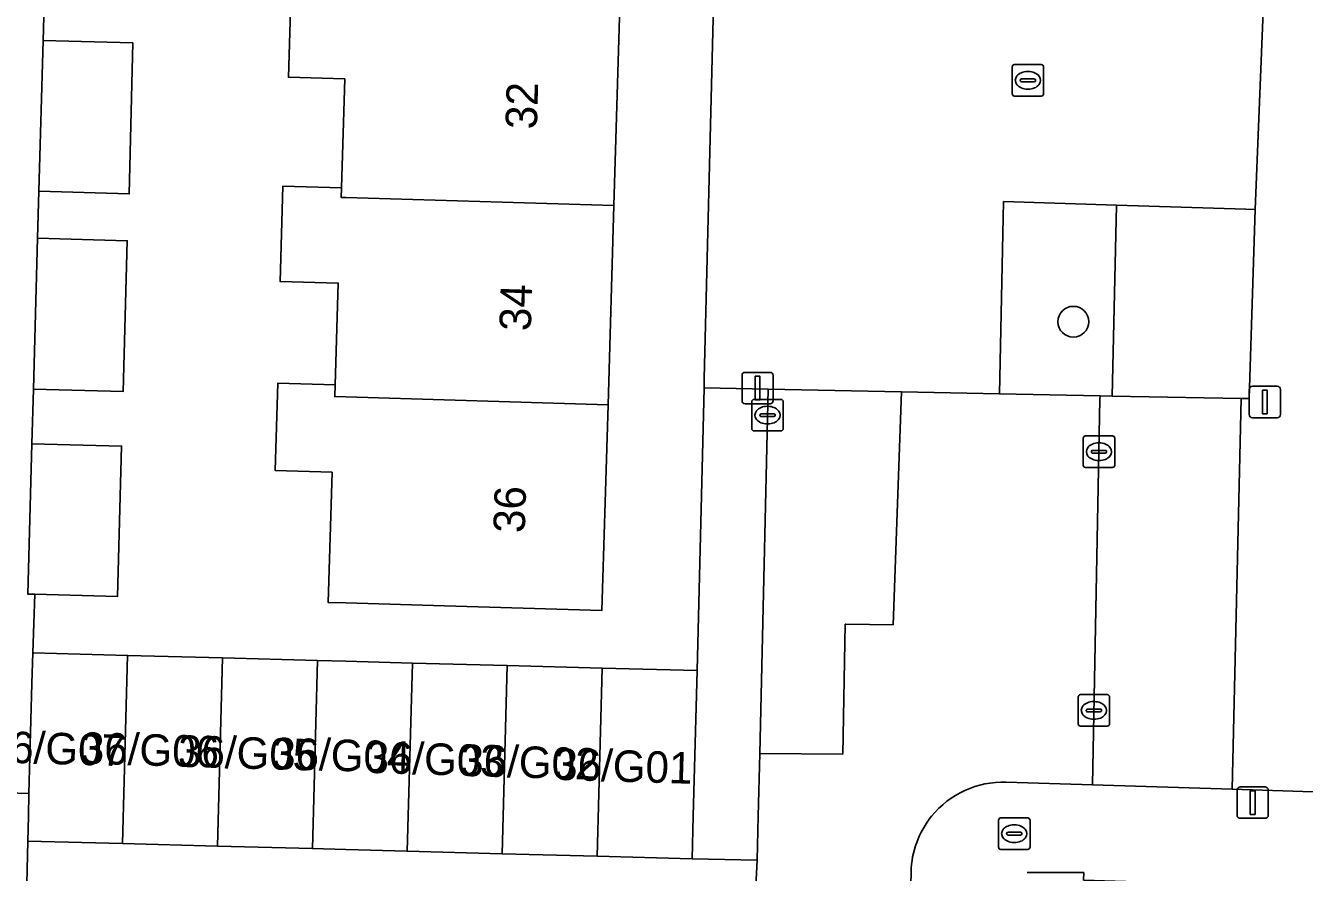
# Model space of a CAD drawing. Extents: x 162082 to 163401, y 388089 to 388636.
# Drawn here: x 162489.83 to 162530.44, y 388248.21 to 388275.12 of the extents above; entities that cross this region are included whole.
import ezdxf

# ---------------------------------------------------------------- set-up
doc = ezdxf.new("R2010")
doc.units = 0
for name, color, linetype in [('IMGEO_Boom', 7, 'Continuous'), ('IMGEO_Brandkraan', 7, 'Continuous'), ('IMGEO_Erf', 7, 'Continuous'), ('IMGEO_Groenvoorziening', 7, 'Continuous'), ('IMGEO_Kolk', 7, 'Continuous'), ('IMGEO_Lichtmast', 7, 'Continuous'), ('IMGEO_Pand', 7, 'Continuous'), ('IMGEO_Pand_nummerreeks', 7, 'Continuous'), ('IMGEO_Parkeervlak_open', 7, 'Continuous'), ('IMGEO_Rijbaan_lokaal_open', 7, 'Continuous'), ('IMGEO_Voetpad_open', 7, 'Continuous')]:
    doc.layers.add(name, color=color, linetype=linetype)

msp = doc.modelspace()

# ---------------------------------------------------------------- linework, layer by layer
at = {"layer": 'IMGEO_Boom'}
msp.add_circle((162523.104, 388265.709), 0.489, dxfattribs=at)
at = {"layer": 'IMGEO_Brandkraan'}
for p, q in [((162520.726, 388249.02), (162520.726, 388249.872)), ((162520.801, 388249.946), (162521.653, 388249.946)), ((162521.214, 388249.726), (162521.239, 388249.726)), ((162521.727, 388249.872), (162521.727, 388249.02)), ((162520.985, 388249.44), (162520.985, 388249.452)), ((162521.423, 388249.403), (162521.025, 388249.403)), ((162521.028, 388249.489), (162521.426, 388249.489)), ((162521.469, 388249.452), (162521.469, 388249.44)), ((162521.653, 388248.946), (162520.801, 388248.946)), ((162521.237, 388249.166), (162521.212, 388249.166))]:
    msp.add_line(p, q, dxfattribs=at)
for points in [[(162520.726, 388249.02), (162520.726, 388249.872)], [(162520.801, 388249.946), (162521.653, 388249.946)], [(162521.727, 388249.872), (162521.727, 388249.02)], [(162521.653, 388248.946), (162520.801, 388248.946)]]:
    msp.add_lwpolyline(points, dxfattribs=at)
for centre, radius, start, end in [((162520.803, 388249.87), 0.0765, 91.552, 178.448), ((162520.803, 388249.87), 0.0765, 91.552, 178.448), ((162521.651, 388249.87), 0.0765, 1.552, 88.448), ((162521.651, 388249.87), 0.0765, 1.552, 88.448), ((162521.025, 388249.449), 0.0403, 85.8775, 175.7526), ((162521.022, 388249.439), 0.0366, 178.938, 274.7102), ((162521.426, 388249.446), 0.043, 264.8664, 352.4533), ((162521.43, 388249.451), 0.0386, 1.7309, 96.639), ((162520.803, 388249.022), 0.0765, 181.552, 268.448), ((162520.803, 388249.022), 0.0765, 181.552, 268.448), ((162521.651, 388249.022), 0.0765, 271.552, 358.448), ((162521.651, 388249.022), 0.0765, 271.552, 358.448)]:
    msp.add_arc(centre, radius, start, end, dxfattribs=at)
for centre, major_axis, ratio, start_param, end_param in [((162521.213, 388249.446), (-0.387, 0.002), 0.722429, 4.712389, 7.853982), ((162521.238, 388249.446), (-0.39, 0.002), 0.717154, 1.570796, 4.712389)]:
    msp.add_ellipse(centre, major_axis=major_axis, ratio=ratio, start_param=start_param, end_param=end_param, dxfattribs=at)
at = {"layer": 'IMGEO_Erf'}
for points in [[(162490.426, 388276.17), (162490.384, 388274.646), (162493.233, 388274.567), (162493.119, 388269.77), (162490.252, 388269.859), (162490.21, 388268.36), (162493.059, 388268.282), (162492.927, 388263.491), (162490.078, 388263.57), (162490.03, 388261.834), (162492.879, 388261.756), (162492.747, 388256.977), (162490.126, 388257.05), (162490.055, 388255.189), (162493.069, 388255.109), (162496.083, 388255.028), (162499.097, 388254.948), (162500, 388254.924), (162502.111, 388254.867), (162505.125, 388254.787), (162508.139, 388254.706), (162511.153, 388254.625), (162511.376, 388263.608), (162511.384, 388263.919), (162511.996, 388288.477)], [(162508.704, 388275.732), (162508.514, 388269.402), (162508.325, 388263.071), (162508.129, 388256.532), (162503.132, 388256.682), (162500, 388256.776), (162499.437, 388256.792), (162499.561, 388260.925), (162497.756, 388260.979), (162497.839, 388263.753), (162499.659, 388263.699), (162499.756, 388266.937), (162497.909, 388266.992), (162498, 388270.02), (162499.859, 388269.965), (162499.962, 388273.424), (162498.177, 388273.478), (162498.263, 388276.325)]]:
    msp.add_lwpolyline(points, dxfattribs=at)
at = {"layer": 'IMGEO_Groenvoorziening'}
for points in [[(162524.47, 388269.414), (162520.89, 388269.524), (162520.756, 388263.421), (162523.951, 388263.357), (162524.333, 388263.349)], [(162528.873, 388269.279), (162528.58, 388269.288), (162524.47, 388269.414), (162524.333, 388263.349), (162528.43, 388263.268), (162528.684, 388263.269)]]:
    msp.add_lwpolyline(points, close=True, dxfattribs=at)
at = {"layer": 'IMGEO_Kolk'}
for p, q in [((162521.159, 388272.952), (162521.159, 388273.804)), ((162521.234, 388273.878), (162522.086, 388273.878)), ((162521.647, 388273.658), (162521.672, 388273.658)), ((162522.16, 388273.804), (162522.16, 388272.952)), ((162521.418, 388273.372), (162521.418, 388273.384)), ((162521.856, 388273.335), (162521.458, 388273.335)), ((162521.461, 388273.421), (162521.859, 388273.421)), ((162521.902, 388273.384), (162521.902, 388273.372)), ((162522.086, 388272.878), (162521.234, 388272.878)), ((162521.67, 388273.098), (162521.645, 388273.098)), ((162512.891, 388262.316), (162512.891, 388263.168)), ((162512.966, 388263.242), (162513.818, 388263.242)), ((162513.892, 388263.168), (162513.892, 388262.316)), ((162513.15, 388262.736), (162513.15, 388262.748)), ((162513.588, 388262.699), (162513.19, 388262.699)), ((162513.193, 388262.785), (162513.591, 388262.785)), ((162513.379, 388263.022), (162513.404, 388263.022)), ((162513.634, 388262.748), (162513.634, 388262.736)), ((162513.818, 388262.242), (162512.966, 388262.242)), ((162513.402, 388262.462), (162513.377, 388262.462)), ((162523.416, 388261.154), (162523.416, 388262.006)), ((162523.491, 388262.08), (162524.343, 388262.08)), ((162523.904, 388261.86), (162523.929, 388261.86)), ((162524.417, 388262.006), (162524.417, 388261.154)), ((162523.675, 388261.574), (162523.675, 388261.586)), ((162524.113, 388261.537), (162523.715, 388261.537)), ((162523.718, 388261.623), (162524.116, 388261.623)), ((162524.159, 388261.586), (162524.159, 388261.574)), ((162524.343, 388261.08), (162523.491, 388261.08)), ((162523.927, 388261.3), (162523.902, 388261.3)), ((162523.255, 388252.936), (162523.255, 388253.788)), ((162523.33, 388253.862), (162524.182, 388253.862)), ((162524.256, 388253.788), (162524.256, 388252.936)), ((162523.514, 388253.356), (162523.514, 388253.368)), ((162523.952, 388253.319), (162523.554, 388253.319)), ((162523.557, 388253.405), (162523.955, 388253.405)), ((162523.743, 388253.642), (162523.768, 388253.642)), ((162523.998, 388253.368), (162523.998, 388253.356)), ((162523.766, 388253.082), (162523.741, 388253.082)), ((162524.182, 388252.862), (162523.33, 388252.862))]:
    msp.add_line(p, q, dxfattribs=at)
for points in [[(162521.159, 388272.952), (162521.159, 388273.804)], [(162521.234, 388273.878), (162522.086, 388273.878)], [(162522.16, 388273.804), (162522.16, 388272.952)], [(162522.086, 388272.878), (162521.234, 388272.878)], [(162512.891, 388262.316), (162512.891, 388263.168)], [(162512.966, 388263.242), (162513.818, 388263.242)], [(162513.892, 388263.168), (162513.892, 388262.316)], [(162513.818, 388262.242), (162512.966, 388262.242)], [(162523.416, 388261.154), (162523.416, 388262.006)], [(162523.491, 388262.08), (162524.343, 388262.08)], [(162524.417, 388262.006), (162524.417, 388261.154)], [(162524.343, 388261.08), (162523.491, 388261.08)], [(162523.255, 388252.936), (162523.255, 388253.788)], [(162523.33, 388253.862), (162524.182, 388253.862)], [(162524.256, 388253.788), (162524.256, 388252.936)], [(162524.182, 388252.862), (162523.33, 388252.862)]]:
    msp.add_lwpolyline(points, dxfattribs=at)
for centre, radius, start, end in [((162521.236, 388273.802), 0.0765, 91.552, 178.448), ((162521.236, 388273.802), 0.0765, 91.552, 178.448), ((162522.084, 388273.802), 0.0765, 1.552, 88.448), ((162522.084, 388273.802), 0.0765, 1.552, 88.448), ((162521.458, 388273.381), 0.0403, 85.8775, 175.7526), ((162521.455, 388273.371), 0.0366, 178.938, 274.7102), ((162521.859, 388273.378), 0.043, 264.8664, 352.4533), ((162521.863, 388273.383), 0.0386, 1.7309, 96.639), ((162521.236, 388272.954), 0.0765, 181.552, 268.448), ((162521.236, 388272.954), 0.0765, 181.552, 268.448), ((162522.084, 388272.954), 0.0765, 271.552, 358.448), ((162522.084, 388272.954), 0.0765, 271.552, 358.448), ((162512.968, 388263.166), 0.0765, 91.552, 178.448), ((162512.968, 388263.166), 0.0765, 91.552, 178.448), ((162513.816, 388263.166), 0.0765, 1.552, 88.448), ((162513.816, 388263.166), 0.0765, 1.552, 88.448), ((162513.19, 388262.745), 0.0403, 85.8775, 175.7526), ((162513.187, 388262.735), 0.0366, 178.938, 274.7102), ((162513.591, 388262.742), 0.043, 264.8664, 352.4533), ((162513.595, 388262.747), 0.0386, 1.7309, 96.639), ((162512.968, 388262.318), 0.0765, 181.552, 268.448), ((162512.968, 388262.318), 0.0765, 181.552, 268.448), ((162513.816, 388262.318), 0.0765, 271.552, 358.448), ((162513.816, 388262.318), 0.0765, 271.552, 358.448), ((162523.493, 388262.004), 0.0765, 91.552, 178.448), ((162523.493, 388262.004), 0.0765, 91.552, 178.448), ((162524.341, 388262.004), 0.0765, 1.552, 88.448), ((162524.341, 388262.004), 0.0765, 1.552, 88.448), ((162523.715, 388261.583), 0.0403, 85.8775, 175.7526), ((162523.712, 388261.573), 0.0366, 178.938, 274.7102), ((162524.116, 388261.58), 0.043, 264.8664, 352.4533), ((162524.12, 388261.585), 0.0386, 1.7309, 96.639), ((162523.493, 388261.156), 0.0765, 181.552, 268.448), ((162523.493, 388261.156), 0.0765, 181.552, 268.448), ((162524.341, 388261.156), 0.0765, 271.552, 358.448), ((162524.341, 388261.156), 0.0765, 271.552, 358.448), ((162523.332, 388253.786), 0.0765, 91.552, 178.448), ((162523.332, 388253.786), 0.0765, 91.552, 178.448), ((162524.18, 388253.786), 0.0765, 1.552, 88.448), ((162524.18, 388253.786), 0.0765, 1.552, 88.448), ((162523.554, 388253.365), 0.0403, 85.8775, 175.7526), ((162523.551, 388253.355), 0.0366, 178.938, 274.7102), ((162523.955, 388253.362), 0.043, 264.8664, 352.4533), ((162523.959, 388253.367), 0.0386, 1.7309, 96.639), ((162523.332, 388252.938), 0.0765, 181.552, 268.448), ((162523.332, 388252.938), 0.0765, 181.552, 268.448), ((162524.18, 388252.938), 0.0765, 271.552, 358.448), ((162524.18, 388252.938), 0.0765, 271.552, 358.448)]:
    msp.add_arc(centre, radius, start, end, dxfattribs=at)
for centre, major_axis, ratio, start_param, end_param in [((162521.646, 388273.378), (-0.387, 0.002), 0.722429, 4.712389, 7.853982), ((162521.671, 388273.378), (-0.39, 0.002), 0.717154, 1.570796, 4.712389), ((162513.378, 388262.742), (-0.387, 0.002), 0.722429, 4.712389, 7.853982), ((162513.403, 388262.742), (-0.39, 0.002), 0.717154, 1.570796, 4.712389), ((162523.903, 388261.58), (-0.387, 0.002), 0.722429, 4.712389, 7.853982), ((162523.928, 388261.58), (-0.39, 0.002), 0.717154, 1.570796, 4.712389), ((162523.742, 388253.362), (-0.387, 0.002), 0.722429, 4.712389, 7.853982), ((162523.767, 388253.362), (-0.39, 0.002), 0.717154, 1.570796, 4.712389)]:
    msp.add_ellipse(centre, major_axis=major_axis, ratio=ratio, start_param=start_param, end_param=end_param, dxfattribs=at)
at = {"layer": 'IMGEO_Lichtmast'}
for p, q in [((162512.581, 388263.2), (162512.581, 388264)), ((162512.581, 388264), (162512.581, 388263.2)), ((162512.681, 388264.1), (162513.471, 388264.1)), ((162513.471, 388264.1), (162512.681, 388264.1)), ((162513.571, 388264), (162513.571, 388263.2)), ((162513.571, 388263.2), (162513.571, 388264)), ((162528.688, 388262.761), (162528.688, 388263.561)), ((162528.688, 388263.561), (162528.688, 388262.761)), ((162528.788, 388263.661), (162529.578, 388263.661)), ((162529.578, 388263.661), (162528.788, 388263.661)), ((162529.678, 388263.561), (162529.678, 388262.761)), ((162529.678, 388262.761), (162529.678, 388263.561)), ((162513.471, 388263.1), (162512.681, 388263.1)), ((162512.681, 388263.1), (162513.471, 388263.1)), ((162529.578, 388262.661), (162528.788, 388262.661)), ((162528.788, 388262.661), (162529.578, 388262.661)), ((162528.403, 388250.933), (162529.193, 388250.933)), ((162529.193, 388250.933), (162528.403, 388250.933)), ((162528.303, 388250.033), (162528.303, 388250.833)), ((162528.303, 388250.833), (162528.303, 388250.033)), ((162529.293, 388250.833), (162529.293, 388250.033)), ((162529.293, 388250.033), (162529.293, 388250.833)), ((162529.193, 388249.933), (162528.403, 388249.933)), ((162528.403, 388249.933), (162529.193, 388249.933))]:
    msp.add_line(p, q, dxfattribs=at)
for points in [[(162513.001, 388263.975), (162513.151, 388263.975), (162513.151, 388263.225), (162513.001, 388263.225), (162513.001, 388263.975)], [(162529.108, 388263.536), (162529.258, 388263.536), (162529.258, 388262.786), (162529.108, 388262.786), (162529.108, 388263.536)], [(162528.723, 388250.808), (162528.873, 388250.808), (162528.873, 388250.058), (162528.723, 388250.058), (162528.723, 388250.808)]]:
    msp.add_lwpolyline(points, dxfattribs=at)
for centre, start, end in [((162512.681, 388264), 90, 180), ((162512.681, 388264), 90, 180), ((162513.471, 388264), 0, 90), ((162513.471, 388264), 360, 90), ((162528.788, 388263.561), 90, 180), ((162528.788, 388263.561), 90, 180), ((162529.578, 388263.561), 0, 90), ((162529.578, 388263.561), 360, 90), ((162512.681, 388263.2), 180, 270), ((162512.681, 388263.2), 180, 270), ((162513.471, 388263.2), 270, 0), ((162513.471, 388263.2), 270, 0), ((162528.788, 388262.761), 180, 270), ((162528.788, 388262.761), 180, 270), ((162529.578, 388262.761), 270, 0), ((162529.578, 388262.761), 270, 0), ((162528.403, 388250.833), 90, 180), ((162528.403, 388250.833), 90, 180), ((162529.193, 388250.833), 0, 90), ((162529.193, 388250.833), 360, 90), ((162528.403, 388250.033), 180, 270), ((162528.403, 388250.033), 180, 270), ((162529.193, 388250.033), 270, 0), ((162529.193, 388250.033), 270, 0)]:
    msp.add_arc(centre, 0.1, start, end, dxfattribs=at)
at = {"layer": 'IMGEO_Pand'}
for points in [[(162508.514, 388269.402), (162508.704, 388275.732), (162499.989, 388275.993), (162500, 388276.273), (162498.263, 388276.325), (162498.177, 388273.478), (162499.962, 388273.424), (162499.859, 388269.965), (162499.85, 388269.66), (162500, 388269.656)], [(162490.384, 388274.646), (162490.252, 388269.859), (162493.119, 388269.77), (162493.233, 388274.567)], [(162508.514, 388269.402), (162500, 388269.656), (162499.85, 388269.66), (162499.859, 388269.965), (162498, 388270.02), (162497.909, 388266.992), (162499.756, 388266.937), (162499.659, 388263.699), (162499.648, 388263.33), (162500, 388263.32), (162508.325, 388263.071)], [(162490.21, 388268.36), (162490.078, 388263.57), (162492.927, 388263.491), (162493.059, 388268.282)], [(162499.659, 388263.699), (162497.839, 388263.753), (162497.756, 388260.979), (162499.561, 388260.925), (162499.437, 388256.792), (162500, 388256.776), (162503.132, 388256.682), (162508.129, 388256.532), (162508.325, 388263.071), (162500, 388263.32), (162499.648, 388263.33)], [(162490.03, 388261.834), (162489.898, 388257.056), (162490.126, 388257.05), (162492.747, 388256.977), (162492.879, 388261.756)], [(162492.909, 388249.131), (162493.069, 388255.109), (162490.055, 388255.189), (162490.029, 388254.211), (162489.936, 388250.727), (162489.916, 388250), (162489.895, 388249.212)], [(162495.923, 388249.051), (162496.083, 388255.028), (162493.069, 388255.109), (162492.909, 388249.131)], [(162498.937, 388248.97), (162499.097, 388254.948), (162496.083, 388255.028), (162495.923, 388249.051)], [(162498.937, 388248.97), (162500, 388248.942), (162501.951, 388248.89), (162502.111, 388254.867), (162500, 388254.924), (162499.097, 388254.948)], [(162501.951, 388248.89), (162504.965, 388248.809), (162505.125, 388254.787), (162502.111, 388254.867)], [(162504.965, 388248.809), (162507.979, 388248.729), (162508.139, 388254.706), (162505.125, 388254.787)], [(162507.979, 388248.729), (162510.993, 388248.648), (162511.029, 388250), (162511.153, 388254.625), (162508.139, 388254.706)]]:
    msp.add_lwpolyline(points, close=True, dxfattribs=at)
at = {"layer": 'IMGEO_Parkeervlak_open'}
msp.add_lwpolyline([(162528.43, 388263.268), (162524.333, 388263.349), (162523.951, 388263.357), (162523.949, 388263.251), (162523.708, 388250.998), (162528.15, 388250.86)], close=True, dxfattribs=at)
at = {"layer": 'IMGEO_Rijbaan_lokaal_open'}
for points in [[(162520.97, 388251.082), (162523.708, 388250.998), (162523.949, 388263.251), (162523.951, 388263.357), (162520.756, 388263.421), (162517.642, 388263.483), (162517.379, 388256.082), (162515.88, 388256.099), (162515.857, 388256.099), (162515.778, 388251.974), (162513.143, 388251.993), (162513.096, 388250), (162513.064, 388248.609), (162512.682, 388241.193), (162512.513, 388234.788), (162511.796, 388204.501), (162511.775, 388202.228), (162511.765, 388201.183)], [(162489.731, 388242.005), (162489.895, 388249.212), (162489.916, 388250), (162489.936, 388250.727), (162488.199, 388250.773)], [(162516.809, 388201.089), (162516.82, 388202.093), (162516.873, 388207.142), (162517.948, 388248.231)]]:
    msp.add_lwpolyline(points, dxfattribs=at)
for points in [[(162517.642, 388263.483), (162513.413, 388263.567), (162513.143, 388251.993), (162515.778, 388251.974), (162515.857, 388256.099), (162515.88, 388256.099), (162517.379, 388256.082)], [(162513.064, 388248.609), (162510.993, 388248.648), (162507.979, 388248.729), (162504.965, 388248.809), (162501.951, 388248.89), (162500, 388248.942), (162498.937, 388248.97), (162495.923, 388249.051), (162492.909, 388249.131), (162489.895, 388249.212), (162489.731, 388242.005), (162500, 388241.642), (162510.478, 388241.271), (162512.682, 388241.193)]]:
    msp.add_lwpolyline(points, close=True, dxfattribs=at)
for centre, radius, start, end in [((162520.879, 388248.151), 2.933, 88.2242, 140.9079), ((162520.871, 388248.155), 2.924, 140.8625, 178.5017)]:
    msp.add_arc(centre, radius, start, end, dxfattribs=at)
at = {"layer": 'IMGEO_Voetpad_open'}
for points in [[(162532.089, 388287.917), (162533.199, 388287.922), (162533.234, 388289.327), (162533.238, 388289.496), (162533.487, 388299.428), (162533.741, 388308.189), (162533.867, 388312.548), (162530.329, 388312.664), (162530.241, 388310.204), (162530.19, 388308.231), (162529.966, 388299.491), (162529.848, 388294.123), (162529.771, 388291.337), (162528.873, 388269.279), (162528.684, 388263.269), (162528.43, 388263.268), (162528.15, 388250.86), (162531.036, 388250.765)], [(162529.771, 388291.337), (162529.129, 388291.369), (162528.194, 388291.415), (162523.412, 388291.53), (162521.864, 388291.553), (162517.056, 388291.669), (162515.579, 388291.75), (162512.091, 388291.834), (162511.996, 388288.477), (162511.384, 388263.919), (162511.376, 388263.608), (162513.413, 388263.567), (162517.642, 388263.483), (162520.756, 388263.421), (162520.89, 388269.524), (162524.47, 388269.414), (162528.58, 388269.288), (162528.873, 388269.279)], [(162513.413, 388263.567), (162511.376, 388263.608), (162511.153, 388254.625), (162511.029, 388250), (162510.993, 388248.648), (162513.064, 388248.609), (162513.096, 388250), (162513.143, 388251.993)]]:
    msp.add_lwpolyline(points, close=True, dxfattribs=at)
for points in [[(162488.199, 388250.773), (162489.936, 388250.727), (162490.029, 388254.211), (162490.055, 388255.189), (162490.126, 388257.05), (162489.898, 388257.056), (162490.03, 388261.834), (162490.078, 388263.57), (162490.21, 388268.36), (162490.252, 388269.859), (162490.384, 388274.646), (162490.426, 388276.17)], [(162521.64, 388248.207), (162523.434, 388248.211), (162523.429, 388247.973), (162533.845, 388247.644), (162538.826, 388247.474), (162543.583, 388247.323), (162543.645, 388249.286), (162542.681, 388249.305), (162533.918, 388249.549), (162531.004, 388249.658), (162531.014, 388250), (162531.036, 388250.765), (162528.15, 388250.86), (162523.708, 388250.998), (162520.97, 388251.082)], [(162517.948, 388248.231), (162516.873, 388207.142), (162516.82, 388202.093), (162519.703, 388202.029), (162520.935, 388247.582)]]:
    msp.add_lwpolyline(points, dxfattribs=at)
for centre, radius, start, end in [((162520.879, 388248.151), 2.933, 88.2242, 140.9079), ((162520.871, 388248.155), 2.924, 140.8625, 178.5017)]:
    msp.add_arc(centre, radius, start, end, dxfattribs=at)

# ---------------------------------------------------------------- texts
at = {"layer": 'IMGEO_Pand_nummerreeks'}
for s, rotation, p in [('32', 88.2856, (162506.065, 388271.815)), ('34', 88.2856, (162505.873, 388265.403)), ('36', 88.2856, (162505.681, 388258.988)), ('36/G07', 358.3091, (162488.585, 388251.717)), ('36/G06', 358.3091, (162491.573, 388251.673)), ('36/G05', 358.3091, (162494.659, 388251.575)), ('36/G04', 358.3091, (162497.649, 388251.502)), ('36/G03', 358.3091, (162500.614, 388251.381)), ('36/G02', 358.3091, (162503.622, 388251.284)), ('36/G01', 358.3091, (162506.606, 388251.159))]:
    msp.add_text(s, height=1, rotation=rotation, dxfattribs=at).set_placement(p)

doc.saveas('drawing.dxf')
